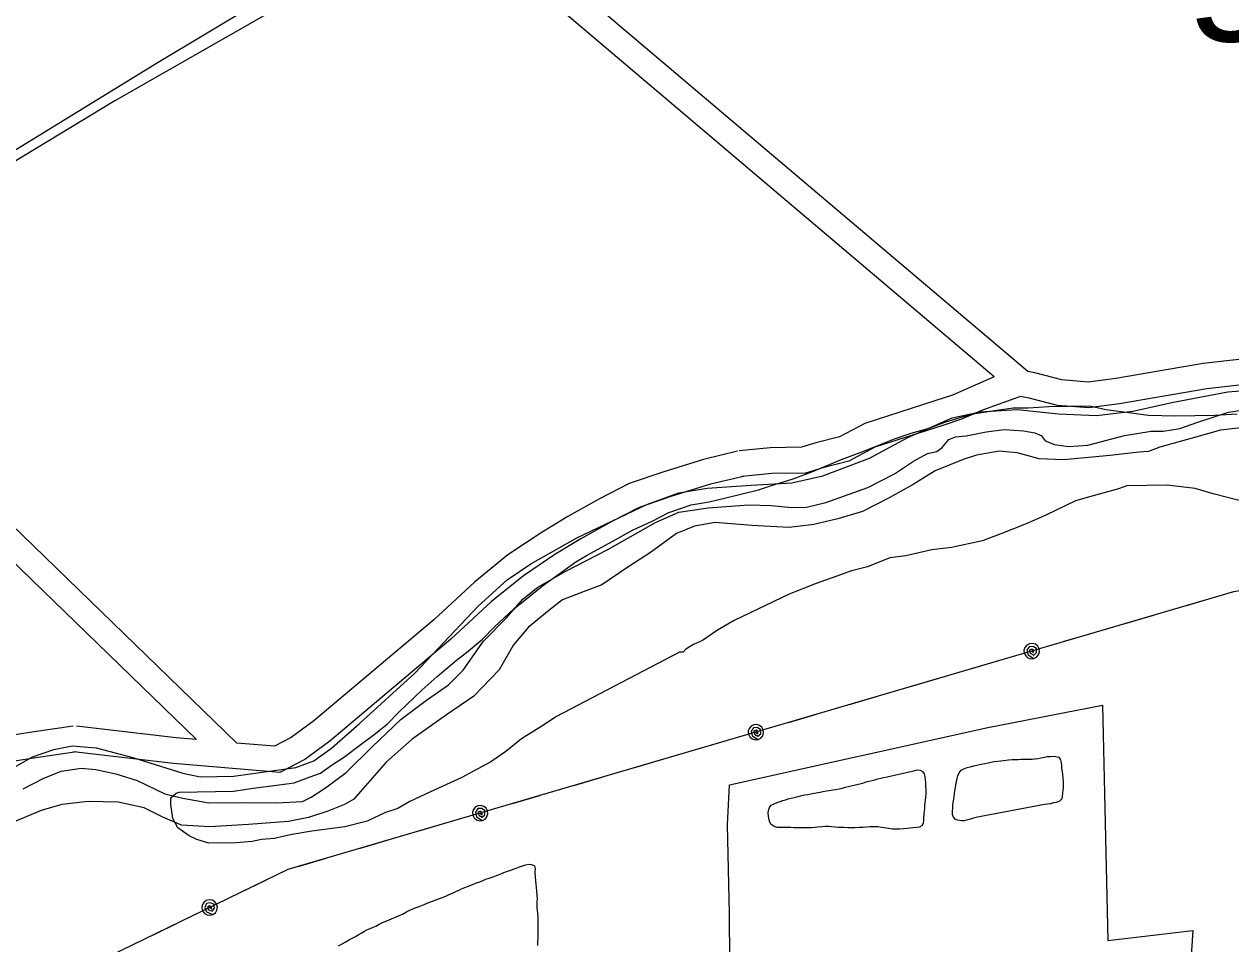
# Model space of a CAD drawing. Extents: x 3297753 to 3335611, y 652252 to 677623.
# Drawn here: x 3302528 to 3303931, y 664941 to 666009 of the extents above; entities that cross this region are included whole.
import ezdxf

# ---------------------------------------------------------------- set-up
doc = ezdxf.new("R2010")
doc.units = 0
for name, color, linetype in [('V-DTCH-CNTR', 7, 'Continuous'), ('V-ROAD-CNTR', 7, 'Continuous'), ('V-SITE-OTLN', 7, 'Continuous'), ('V-SITE-VEGE', 7, 'Continuous'), ('V-TOPO-GNAM-IDEN', 7, 'Continuous'), ('V-TOPO-SHOR', 7, 'Continuous'), ('V-UTIL-LINE', 7, 'Continuous')]:
    doc.layers.add(name, color=color, linetype=linetype)

msp = doc.modelspace()

# ---------------------------------------------------------------- linework, layer by layer
at = {"layer": 'V-DTCH-CNTR'}
for points in [[(3303038.3, 667331.7), (3303091.5, 667134.3), (3303145.4, 666940), (3303170, 666846.7), (3303177.9, 666827.5), (3303184.1, 666820.6), (3303193.4, 666814.5), (3303206.7, 666801.4), (3303261.1, 666752.4), (3303366, 666668.1), (3303512.1, 666550.2), (3303560.3, 666504.2), (3303565, 666497.3), (3303565.1, 666486.5), (3303561.3, 666479.5), (3303546.7, 666467.8), (3303413.6, 666387.3), (3303206.7, 666260.6), (3303026, 666146.5), (3302825.9, 666030), (3302633.6, 665920.4), (3302384.4, 665769.5)], [(3302517.1, 665146.2), (3302537.9, 665158), (3302562.5, 665166.6), (3302584.1, 665170.7), (3302612, 665168.5), (3302654.5, 665157.2), (3302712.6, 665139.1), (3302732.7, 665134.6), (3302771.4, 665135.7), (3302843.9, 665145.5), (3302864.7, 665153.4), (3302885.5, 665168.2), (3302917.7, 665196.2), (3302982.2, 665255.4), (3303055.8, 665333.2), (3303089.6, 665363.6), (3303117.2, 665382.3), (3303171.1, 665412.8), (3303251.9, 665451.3), (3303288.9, 665464.7), (3303322.1, 665470.3), (3303373.1, 665473.8), (3303420.2, 665476.4), (3303456.4, 665484.4), (3303510.4, 665504.9), (3303555, 665529.2), (3303606.6, 665552), (3303639, 665559.1), (3303682.2, 665561.8), (3303730.2, 665556.7), (3303774.2, 665554.7), (3303816.7, 665559.6), (3303863.7, 665570), (3303927, 665582.1), (3303955.6, 665584.6)]]:
    msp.add_lwpolyline(points, dxfattribs=at)
at = {"layer": 'V-ROAD-CNTR'}
for points in [[(3303694.5, 665605.7), (3302664.7, 666478.2), (3302661.4, 666483), (3302661.1, 666486.7), (3302663.2, 666492.8)], [(3303655.4, 665599.5), (3302642.4, 666457.8), (3302631.6, 666473.2)], [(3301902.7, 666023.9), (3301912.6, 666005.3), (3301930.8, 665985.3), (3302237.8, 665695.2), (3302775.5, 665174.1)], [(3301877, 666008.4), (3301887.9, 665987.9), (3301909.4, 665964.2), (3302217, 665673.5), (3302728.4, 665178)], [(3303943.2, 665620.2), (3303898.3, 665615.2), (3303796.7, 665597.8), (3303764.7, 665593.5), (3303734, 665596), (3303702.8, 665604.2), (3303694.5, 665605.7)], [(3303655.4, 665599.5), (3303607, 665578.3), (3303586.6, 665571.7), (3303505.2, 665545.4), (3303475.8, 665529.9), (3303448.4, 665522.8), (3303431.6, 665517.7), (3303395.2, 665517.1), (3303359.1, 665513.4)], [(3303944.1, 665590.1), (3303902.5, 665585.5), (3303801.2, 665568.1), (3303765.5, 665563.4), (3303728.9, 665566.3), (3303696.3, 665574.9), (3303685.9, 665576.8), (3303679.3, 665574.5), (3303641.9, 665560.9), (3303617.6, 665550.3), (3303595.9, 665543.2), (3303516.9, 665517.7), (3303486.7, 665501.7), (3303456.5, 665494), (3303436.4, 665487.7), (3303396.9, 665487.1), (3303362.1, 665483.6)], [(3303357.1, 665513.1), (3303317.8, 665503.7), (3303270.4, 665488.9), (3303231.1, 665475.6), (3303196.7, 665458), (3303160.1, 665437.1), (3303128.9, 665418.4), (3303090.4, 665392.7), (3303051.6, 665361.1), (3303004.3, 665317.3), (3302864.7, 665199.8), (3302838.3, 665180.4), (3302819.2, 665170.5), (3302775.5, 665174.1)], [(3303364, 665483.9), (3303325.8, 665474.8), (3303279.7, 665460.4), (3303242.8, 665447.9), (3303211, 665431.6), (3303175.2, 665411.2), (3303144.9, 665393), (3303108.3, 665368.5), (3303071.3, 665338.4), (3303024.2, 665294.8), (3302883.3, 665176.2), (3302854.2, 665154.8), (3302825.2, 665139.9), (3302701.7, 665150.2), (3302585.7, 665163.8)], [(3302585.3, 665193.6), (3302537.3, 665186.7), (3302508.4, 665181.9), (3302471.9, 665166.2), (3302407.1, 665133.6), (3302320.3, 665091.9), (3302304.9, 665085.8), (3302260.9, 665063.3), (3302226.1, 665049.1), (3302192.5, 665029.6), (3302168.6, 665015.5), (3302145.5, 665005.4), (3302107.6, 664991.6), (3302081.2, 664991.1), (3302002.4, 664992.9), (3301898.9, 664991.4), (3301863.2, 664990.3)], [(3302728.4, 665178), (3302704.7, 665180), (3302589.2, 665193.6)], [(3302589.6, 665163.9), (3302541.8, 665157), (3302516.9, 665152.9), (3302484.6, 665139), (3302420.3, 665106.7), (3302332.3, 665064.4), (3302317.3, 665058.5), (3302273.5, 665036), (3302239.4, 665022.1), (3302207.6, 665003.7), (3302182.2, 664988.7), (3302156.6, 664977.5), (3302113.2, 664961.7), (3302081.2, 664961.1), (3302002.3, 664962.9), (3301899.6, 664961.5), (3301864.1, 664960.3)]]:
    msp.add_lwpolyline(points, dxfattribs=at)
at = {"layer": 'V-SITE-OTLN'}
msp.add_lwpolyline([(3303350.9, 664530.3), (3303347.7, 664975.9), (3303345.6, 665078.9), (3303348, 665125.6), (3303648.2, 665192.3), (3303781.3, 665218), (3303787.4, 664944.7), (3303886.2, 664956.4), (3303881.2, 664879.5)], dxfattribs=at)
at = {"layer": 'V-SITE-VEGE'}
for points in [[(3303146, 665204.4), (3303133, 665195.5), (3303106.1, 665178.8), (3303087.8, 665164.3), (3303070.5, 665152.1), (3303055.4, 665144.2), (3303037, 665134.1), (3303000.3, 665117.2), (3302976.5, 665106), (3302962.4, 665098.1), (3302948.3, 665093.5), (3302926.7, 665083.4), (3302900.7, 665076.5), (3302862.6, 665071.5), (3302839.8, 665067.9), (3302828.9, 665065.6), (3302819.2, 665063.2), (3302803.9, 665061.9), (3302793.1, 665059.6), (3302774.6, 665058.2), (3302743, 665057.7), (3302728.8, 665061.8), (3302720, 665066.1), (3302706.8, 665075.7), (3302701.1, 665086.5), (3302698.7, 665102.8), (3302698.6, 665110.4), (3302705, 665115.9), (3302708.3, 665117.1), (3302771.5, 665118.1), (3302794.3, 665121.7), (3302824.7, 665125.4), (3302842.1, 665127.9), (3302860.5, 665134.7), (3302872.5, 665139.2), (3302886.5, 665149.2), (3302899.4, 665157.1), (3302919.9, 665172.6), (3302935, 665183.8), (3302950, 665196), (3302964, 665210.4), (3302990.8, 665235.8), (3303008, 665251.3), (3303030.6, 665270.2), (3303042.4, 665279.1), (3303060.7, 665294.6), (3303074.7, 665309), (3303097.2, 665330.1), (3303110.1, 665340.1), (3303130.6, 665356.7), (3303169.4, 665384.5), (3303182.3, 665392.4), (3303211.5, 665408.1), (3303235.2, 665421.5), (3303258, 665431.7), (3303277.4, 665441.8), (3303303.4, 665450.9), (3303324.1, 665454.5), (3303343.6, 665459.1), (3303381.6, 665468.4), (3303395.7, 665473), (3303421.7, 665481), (3303443.4, 665489), (3303478, 665503.7), (3303502.9, 665512.8), (3303539.7, 665527.5), (3303559.2, 665534.3), (3303579.8, 665540.1), (3303598.3, 665546.9), (3303628.6, 665556.1), (3303650.4, 665559.7), (3303677.5, 665563.4), (3303695, 665563.7), (3303718.9, 665565.1), (3303766.8, 665565.9), (3303785.4, 665561.8), (3303814.9, 665557.9), (3303834.5, 665554.9), (3303866.1, 665554.3), (3303911.9, 665555), (3303938, 665556.5)], [(3303941.7, 665455.3), (3303910, 665463.5), (3303889.2, 665469.7), (3303856.5, 665473.6), (3303809.7, 665472.8), (3303799.9, 665469.4), (3303770.6, 665461.3), (3303750, 665455.6), (3303715.4, 665438.7), (3303692.7, 665428.6), (3303663.4, 665417.2), (3303641.8, 665409.2), (3303606, 665401.1), (3303583.1, 665398.5), (3303552.7, 665391.5), (3303534.2, 665389.1), (3303508.2, 665378.9), (3303489.8, 665374.2), (3303471.4, 665367.4)], [(3303471.4, 665367.4), (3303448.6, 665359.4), (3303417.2, 665347), (3303353.4, 665316.6), (3303334, 665305.4), (3303316.7, 665293.1), (3303305.9, 665288.6), (3303297.3, 665283), (3303294.1, 665279.7), (3303289.7, 665279.6), (3303146, 665204.4)]]:
    msp.add_lwpolyline(points, dxfattribs=at)
at = {"layer": 'V-TOPO-SHOR'}
for points in [[(3303005.3, 666156), (3302909.6, 666100.4), (3302684.1, 665964.7), (3302474.9, 665836.8), (3302232.5, 665693.9), (3301986.2, 665547.9), (3301922.1, 665511), (3301865.7, 665475.3)], [(3303623, 665530.9), (3303646.2, 665535.7), (3303667.2, 665538.2), (3303689.7, 665536.8), (3303702.9, 665534.6), (3303709.9, 665531.5), (3303714.6, 665525.3), (3303725.5, 665520.8), (3303741.8, 665518.6), (3303764.3, 665520.3), (3303806.9, 665531.4), (3303837.9, 665536.3), (3303851.9, 665536.4), (3303871.3, 665539.7), (3303892.2, 665546.8), (3303927.8, 665558.7), (3303945.6, 665561.2)], [(3303948.9, 665541), (3303918.6, 665537.7), (3303888.4, 665528.9), (3303862.1, 665521.8), (3303848.1, 665517.8), (3303835, 665513), (3303824.1, 665512.2), (3303790, 665508), (3303736.5, 665503), (3303707.8, 665504.3), (3303682.1, 665511.1), (3303661.1, 665513.3), (3303634.8, 665508.5), (3303619.3, 665503.7)], [(3302861.6, 665111), (3302878.5, 665122), (3302902.5, 665140), (3302932.5, 665169.7), (3302966.4, 665201.8), (3302995.8, 665223.7), (3303021.3, 665241.7), (3303038.2, 665258.9), (3303062, 665292.5), (3303088.2, 665319), (3303108.2, 665341.7), (3303125.2, 665355), (3303157.7, 665373.9), (3303206.4, 665399.1), (3303262, 665430.5), (3303289.1, 665442.3), (3303323.2, 665447.2), (3303370.5, 665450.7), (3303396.2, 665450.1), (3303420.2, 665447.9), (3303437.3, 665448.1), (3303459.8, 665453.7), (3303508.5, 665471.1), (3303539.5, 665486.8), (3303561.9, 665501.7), (3303578.1, 665510.4), (3303589, 665512.8), (3303595.1, 665517.5), (3303602.8, 665526.9), (3303610.6, 665530), (3303623, 665530.9)], [(3303619.3, 665503.7), (3303586.8, 665490.3), (3303561.3, 665474.6), (3303533.5, 665458.8), (3303502.5, 665443.1), (3303473.9, 665434.4), (3303446, 665427.9), (3303417.3, 665424.6), (3303373.8, 665426.7), (3303331.1, 665430.2), (3303307.1, 665426.2), (3303286.2, 665417.5), (3303256.1, 665395.5), (3303229.8, 665378.3), (3303199.7, 665357.9), (3303178.8, 665350), (3303154, 665340.5), (3303137.8, 665327.9), (3303113.9, 665308.4), (3303097, 665288.1), (3303080.1, 665259.2), (3303050.8, 665228.7), (3303019.2, 665206.8), (3302979, 665178.6), (3302949, 665152), (3302918.9, 665117.6), (3302911.2, 665109), (3302900.4, 665102.7), (3302881.1, 665094.8), (3302858.6, 665087.7), (3302835.4, 665082.8), (3302788.8, 665079.4), (3302743.8, 665076.7), (3302711.2, 665078.8), (3302689.4, 665088), (3302667.6, 665098.7), (3302637.3, 665105.5), (3302602.4, 665106), (3302572.1, 665102.7), (3302548.1, 665095.5), (3302511.8, 665080.5)], [(3303636.1, 665087.9), (3303633, 665087.1), (3303629.9, 665086.3), (3303626.6, 665085.4), (3303623.5, 665084.4), (3303620.5, 665083.8), (3303617.5, 665083.6), (3303613.3, 665084.3), (3303610.4, 665085.3), (3303608.1, 665087.9), (3303607.2, 665091.1), (3303607, 665094.6), (3303607.3, 665098.3), (3303607.6, 665101.8), (3303608, 665105.1), (3303608.5, 665108.9), (3303608.8, 665111.9), (3303609.4, 665115.1), (3303609.7, 665118.6), (3303610.5, 665122.2), (3303611, 665125.3), (3303611.8, 665129.5), (3303612.3, 665132.7), (3303613.4, 665136), (3303614.7, 665139.6), (3303617, 665142.6), (3303620.3, 665144.2), (3303624.1, 665145.5), (3303627.6, 665146.6), (3303631.8, 665147.7), (3303636.8, 665148.8), (3303640.2, 665149.6), (3303644.5, 665150.4), (3303648.3, 665151.2), (3303651.4, 665151.7), (3303655.5, 665152.5), (3303659.4, 665153), (3303663.2, 665153.3), (3303666.5, 665153.8), (3303672, 665154.4), (3303676.2, 665154.8), (3303679.4, 665154.9), (3303683.5, 665155.1), (3303686.5, 665155.3), (3303690.4, 665155.3), (3303695.1, 665155.4), (3303699.6, 665155.5), (3303702.8, 665155.8), (3303706.3, 665156.2), (3303709.8, 665156.8), (3303713.8, 665157.7), (3303717.2, 665158.4), (3303720.9, 665158.6), (3303724.2, 665158.7), (3303727.2, 665158.4), (3303730.6, 665157.5), (3303732.7, 665154.5), (3303733.4, 665151.5), (3303733.7, 665147.6), (3303733.9, 665144.5), (3303734.5, 665140.9), (3303734.8, 665137.4), (3303735.3, 665133.3), (3303735.6, 665129.5), (3303735.7, 665125.8), (3303735.6, 665122.2), (3303735.3, 665119.1), (3303734.9, 665115.9), (3303734.5, 665112.3), (3303734.1, 665109.2), (3303731.4, 665106.4), (3303727.7, 665105.1), (3303724.6, 665104.4), (3303721, 665103.6), (3303717.3, 665103.1), (3303713.8, 665102.5), (3303636.1, 665087.9)], [(3302527, 665121), (3302550.2, 665132.8), (3302571.1, 665141.5), (3302594.3, 665144.7), (3302611.4, 665143.3), (3302634.7, 665138.1), (3302659.6, 665130.5), (3302691.6, 665115.2), (3302712.6, 665109.9), (3302742.9, 665104.7), (3302782.4, 665105), (3302822, 665104.5), (3302851.5, 665106.2), (3302861.6, 665111)], [(3303560.1, 665141.4), (3303563.1, 665142.2), (3303566.1, 665142.9), (3303569.3, 665142.6), (3303572.3, 665141), (3303574, 665138.3), (3303574.8, 665134.8), (3303575.3, 665131.6), (3303575.7, 665127.9), (3303575.7, 665123.9), (3303576, 665119.4), (3303576.1, 665115), (3303575.8, 665111.1), (3303575.3, 665107.7), (3303574.9, 665104.5), (3303574.5, 665101.3), (3303574.4, 665098), (3303574.1, 665094.7), (3303573.6, 665091.2), (3303573.4, 665087.4), (3303573.4, 665084.3), (3303572.9, 665080.7), (3303571.5, 665077.7), (3303568.6, 665076.4), (3303565.3, 665075.9), (3303560.8, 665075.4), (3303554.8, 665074.9), (3303550.2, 665074.5), (3303545.6, 665074), (3303541.7, 665073.9), (3303537.1, 665074.1), (3303532.8, 665074.8), (3303527.8, 665075.6), (3303524.6, 665076.1), (3303520.2, 665076.6), (3303514.9, 665076.7), (3303510.9, 665076.6), (3303507, 665076.3), (3303502.8, 665076.1), (3303498.7, 665075.9), (3303493.7, 665075.6), (3303489.4, 665075.7), (3303485.9, 665075.6), (3303481.3, 665075.8), (3303478.2, 665075.9), (3303474.6, 665075.9), (3303470.7, 665076.2), (3303466.5, 665076.6), (3303462.8, 665076.9), (3303459, 665076.9), (3303455.4, 665076.7), (3303450.4, 665076.2), (3303447.2, 665076), (3303443.1, 665075.6), (3303439, 665075.5), (3303435.9, 665075.5), (3303432, 665075.6), (3303428.9, 665075.5), (3303425.6, 665075.5), (3303422.6, 665075.6), (3303419.2, 665075.9), (3303416.2, 665076.1), (3303412.6, 665076), (3303409.6, 665075.8), (3303406.4, 665075.8), (3303403.4, 665076.1), (3303399.7, 665077), (3303396.3, 665079.3), (3303394.6, 665082), (3303393.8, 665084.9), (3303393.1, 665089.1), (3303392.9, 665092.5), (3303393.3, 665095.8), (3303394.3, 665099.1), (3303396.5, 665101.8), (3303399.7, 665103.4), (3303403.4, 665104.9), (3303406.7, 665106.1), (3303409.7, 665107.2), (3303412.8, 665108.2), (3303416.1, 665109.1), (3303419.6, 665110.1), (3303422.9, 665110.9), (3303426.1, 665111.5), (3303430.4, 665112.7), (3303435.2, 665113.7), (3303439, 665114.4), (3303443.8, 665115.4), (3303448.7, 665116.2), (3303453.1, 665117), (3303456.4, 665117.7), (3303460.6, 665118.5), (3303463.7, 665119), (3303468, 665119.5), (3303471.2, 665120.1), (3303475.3, 665120.8), (3303479.3, 665121.8), (3303482.4, 665122.6), (3303485.9, 665123.5), (3303489.4, 665124.3), (3303492.8, 665125)], [(3303492.8, 665125), (3303497.6, 665126.2), (3303502.7, 665127.6), (3303506.8, 665128.8), (3303509.7, 665129.7), (3303513.7, 665130.7), (3303516.6, 665131.4), (3303520.1, 665132.4), (3303523.7, 665133.2), (3303526.9, 665134), (3303531, 665134.9), (3303560.1, 665141.4)], [(3303104, 665030.4), (3303107.4, 665031.5), (3303111.3, 665032.7), (3303114.6, 665033.3), (3303117.7, 665032.9), (3303121.2, 665031.5), (3303122.1, 665028.1), (3303121.8, 665023.7), (3303122, 665018.7), (3303122.3, 665013.7), (3303122.8, 665010.1), (3303123.2, 665006.3), (3303123.7, 665002.5), (3303124, 664997.4), (3303124.2, 664993.2), (3303124.1, 664990.1), (3303124.1, 664986.4), (3303123.9, 664982.7), (3303124.2, 664979.3), (3303124.7, 664976.2), (3303125, 664971.5), (3303125.3, 664965.8), (3303125.3, 664960.7), (3303125.1, 664956.9), (3303125.1, 664952), (3303125.1, 664948.1), (3303124.8, 664942.8), (3303124.6, 664938.9)], [(3302893.5, 664938.3), (3302897.9, 664940.9), (3302901.1, 664942.7), (3302906.3, 664945.7), (3302910.2, 664947.8), (3302913.1, 664949.4), (3302917, 664951.6), (3302920, 664953.1), (3302923.7, 664955.3), (3302926.5, 664957), (3302930.2, 664958.6), (3302933.2, 664959.9), (3302937, 664961.4), (3302940.9, 664963.4), (3302944, 664965), (3302948.5, 664967.1), (3302951.6, 664968.4), (3302956, 664970.2), (3302959.6, 664971.8), (3302964, 664973.6), (3302967.9, 664975.4), (3302972.7, 664977.9), (3302975.6, 664979.3), (3302981.6, 664982.1), (3302986.2, 664983.8), (3302989.2, 664985), (3302993, 664986.5), (3302997.4, 664988.2), (3303002.6, 664990.2), (3303007.6, 664992.1), (3303012.1, 664993.8), (3303015.3, 664994.9), (3303018.3, 664996.2), (3303023, 664998.3), (3303026, 664999.6), (3303030.6, 665001.8), (3303033.7, 665003.2), (3303036.5, 665004.5), (3303040.2, 665006.3), (3303044.4, 665007.9), (3303049.1, 665009.8), (3303053.8, 665011.5), (3303057.8, 665012.9), (3303060.6, 665014), (3303064.8, 665015.7), (3303068.4, 665017), (3303073.3, 665018.7), (3303077, 665020), (3303081.3, 665021.8), (3303085.7, 665023.7), (3303090, 665025.2), (3303093.7, 665026.4), (3303096.5, 665027.5), (3303100, 665028.8), (3303104, 665030.4)]]:
    msp.add_lwpolyline(points, dxfattribs=at)
at = {"layer": 'V-UTIL-LINE'}
for points in [[(3308788.4, 664524.2), (3307859.6, 665272.6), (3306923.5, 666026.7), (3306457.9, 666399.3), (3306014.2, 666749), (3305348.4, 665938.4), (3305027.9, 665506.4), (3303933.7, 665349.8), (3302834.6, 665027), (3302360.7, 664797)], [(3303911.1, 665343.1), (3303878.5, 665333.6)], [(3303840.1, 665322.3), (3303807.5, 665312.7)], [(3303769.1, 665301.4), (3303736.5, 665291.9)], [(3303699.1, 665280.9), (3303701.3, 665279.1), (3303701.5, 665281.4), (3303699.3, 665283), (3303696.6, 665281.9), (3303697.4, 665278.6), (3303701.4, 665276.3), (3303704.7, 665279.1), (3303704.6, 665283.9), (3303700.7, 665286.3), (3303696.2, 665286), (3303693.5, 665282), (3303694.8, 665276.7), (3303701.6, 665272.2), (3303704.7, 665273.9), (3303707, 665276.6), (3303708, 665279.9), (3303707.7, 665283.4), (3303706.1, 665286.5), (3303703.4, 665288.8), (3303700, 665289.8), (3303696.5, 665289.5), (3303693.4, 665287.9), (3303691.2, 665285.2), (3303690.1, 665281.8), (3303690.4, 665278.3), (3303692.1, 665275.2), (3303694.7, 665273), (3303698.1, 665271.9), (3303701.6, 665272.2)], [(3303661.6, 665269.9), (3303629, 665260.3)], [(3303590.6, 665249), (3303558, 665239.4)], [(3303519.6, 665228.2), (3303487, 665218.6)], [(3303448.6, 665207.3), (3303416, 665197.7)], [(3303378.6, 665186.7), (3303380.8, 665184.9), (3303381, 665187.3), (3303378.8, 665188.9), (3303376.1, 665187.8), (3303376.9, 665184.5), (3303381, 665182.1), (3303384.2, 665184.9), (3303384.1, 665189.8), (3303380.2, 665192.2), (3303375.8, 665191.9), (3303373.1, 665187.9), (3303374.3, 665182.5), (3303381.1, 665178.1), (3303384.2, 665179.7), (3303386.5, 665182.4), (3303387.5, 665185.8), (3303387.2, 665189.3), (3303385.6, 665192.4), (3303382.9, 665194.6), (3303379.6, 665195.7), (3303376.1, 665195.4), (3303373, 665193.7), (3303370.7, 665191.1), (3303369.7, 665187.7), (3303370, 665184.2), (3303371.6, 665181.1), (3303374.3, 665178.8), (3303377.6, 665177.8), (3303381.1, 665178.1)], [(3303341.2, 665175.7), (3303308.5, 665166.2)], [(3303270.2, 665154.9), (3303237.5, 665145.3)], [(3303199.2, 665134), (3303166.5, 665124.5)], [(3303058.1, 665092.6), (3303060.4, 665090.8), (3303060.5, 665093.1), (3303058.4, 665094.8), (3303055.7, 665093.7), (3303056.5, 665090.4), (3303060.5, 665088), (3303063.7, 665090.8), (3303063.7, 665095.7), (3303059.8, 665098.1), (3303055.3, 665097.8), (3303052.6, 665093.8), (3303053.8, 665088.4), (3303060.7, 665084), (3303063.8, 665085.6), (3303066, 665088.3), (3303067.1, 665091.7), (3303066.8, 665095.1), (3303065.1, 665098.3), (3303062.5, 665100.5), (3303059.1, 665101.6), (3303055.6, 665101.2), (3303052.5, 665099.6), (3303050.2, 665096.9), (3303049.2, 665093.6), (3303049.5, 665090.1), (3303051.1, 665087), (3303053.8, 665084.7), (3303057.2, 665083.7), (3303060.7, 665084)], [(3303128.2, 665113.2), (3303095.5, 665103.6)], [(3303020.7, 665081.6), (3302988.1, 665072)], [(3302949.7, 665060.8), (3302917.1, 665051.2)], [(3302878.7, 665039.9), (3302846.1, 665030.3)], [(3302809.4, 665014.7), (3302778.8, 664999.9)], [(3302743.7, 664982.8), (3302746.2, 664981.4), (3302746, 664983.8), (3302743.6, 664985), (3302741.1, 664983.5), (3302742.4, 664980.4), (3302746.8, 664978.7), (3302749.5, 664982), (3302748.7, 664986.8), (3302744.4, 664988.5), (3302740.1, 664987.5), (3302738.1, 664983.1), (3302740.2, 664978), (3302747.6, 664974.8), (3302750.4, 664976.9), (3302752.2, 664979.9), (3302752.7, 664983.4), (3302751.8, 664986.8), (3302749.7, 664989.6), (3302746.7, 664991.4), (3302743.2, 664991.8), (3302739.8, 664990.9), (3302737, 664988.8), (3302735.2, 664985.8), (3302734.7, 664982.3), (3302735.6, 664978.9), (3302737.7, 664976.1), (3302740.8, 664974.3), (3302744.3, 664973.9), (3302747.6, 664974.8)], [(3302708.6, 664965.8), (3302678, 664951)]]:
    msp.add_lwpolyline(points, dxfattribs=at)

# ---------------------------------------------------------------- texts
at = {"layer": 'V-TOPO-GNAM-IDEN'}
msp.add_text('Chenango', height=145, rotation=358.7818, dxfattribs=at).set_placement((3303199.4, 666046.7))

doc.saveas('drawing.dxf')
